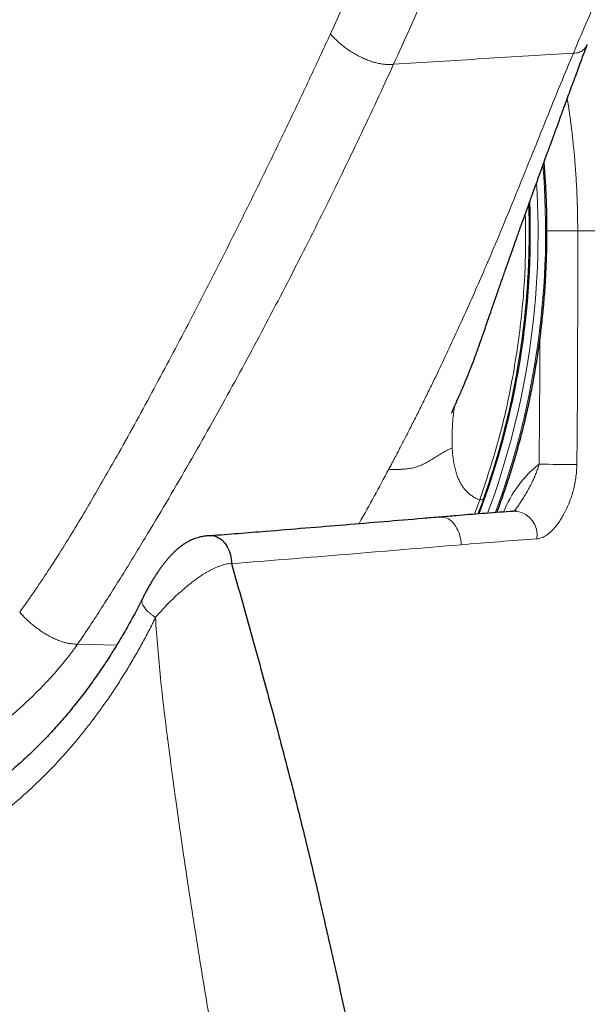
# Model space of a CAD drawing. Header units: millimetres. Extents: x 8 to 1329, y 12 to 1074.
# Tile 463 of 619: x 1092 to 1113, y 813 to 849. Entities that reach past the tile are written whole.
import ezdxf

# ---------------------------------------------------------------- set-up
doc = ezdxf.new("R2010")
doc.units = ezdxf.units.MM

msp = doc.modelspace()

# ---------------------------------------------------------------- linework, layer by layer
at = {"color": 252, "linetype": 'Continuous', "lineweight": 0}
for p, q in [((1112.3, 841.092), (1117.254, 841.092)), ((1108.478, 830.62), (1108.676, 831.151)), ((1093.807, 825.819), (1095.254, 825.785))]:
    msp.add_line(p, q, dxfattribs=at)
at = {"color": 7, "linetype": 'Continuous', "lineweight": 30}
msp.add_line((1110.031, 830.735), (1110.05, 830.736), dxfattribs=at)
at = {"color": 252, "linetype": 'Continuous', "lineweight": 0, "flags": 128}
msp.add_lwpolyline([(1107.214, 830.517), (1107.242, 830.518), (1107.298, 830.516), (1107.354, 830.508), (1107.41, 830.493), (1107.464, 830.472), (1107.518, 830.445), (1107.57, 830.411), (1107.621, 830.372), (1107.669, 830.327), (1107.715, 830.277), (1107.758, 830.222), (1107.798, 830.163), (1107.835, 830.099), (1107.869, 830.032), (1107.898, 829.961), (1107.924, 829.887), (1107.946, 829.811), (1107.964, 829.733), (1107.977, 829.654), (1107.985, 829.573), (1107.99, 829.493)], dxfattribs=at)
at = {"color": 252, "linetype": 'Continuous', "lineweight": 0}
for centre, radius, start, end in [((1081.277, 841.052), 29.836, 339.652, 4.7261), ((1081.128, 841.025), 29.706, 339.5724, 3.5533), ((1081.205, 841.006), 29.342, 339.2963, 2.2632), ((1113.698, 829.005), 4.477, 129.1788, 157.7137), ((1112.408, 903.995), 71.537, 268.76776, 269.88763), ((1109.879, 829.83), 0.922, 352.5654, 79.3117)]:
    msp.add_arc(centre, radius, start, end, dxfattribs=at)
for points, knots in [([(1103.154, 848.375), (1103.691, 849.555), (1104.764, 851.913), (1106.294, 855.366), (1107.767, 858.88), (1109.302, 862.537), (1110.948, 866.33), (1112.712, 870.216), (1114.591, 874.155), (1116.96, 878.874), (1119.897, 884.323), (1123.426, 890.45), (1127.25, 896.363), (1130.741, 901.327), (1133.649, 905.471), (1135.958, 908.79), (1138.237, 912.13), (1140.466, 915.499), (1142.611, 918.902), (1144.602, 922.306), (1146.331, 925.616), (1147.885, 928.73), (1149.283, 931.65), (1150.405, 934.113), (1151.274, 936.118), (1151.93, 937.704), (1152.483, 939.123), (1152.923, 940.346), (1153.228, 941.312), (1153.388, 941.9), (1153.408, 942.081), (1153.412, 942.116)], [0, 0, 0, 0, 0.0382, 0.076278, 0.114323, 0.15238, 0.190434, 0.228489, 0.266709, 0.304995, 0.365233, 0.425398, 0.485624, 0.545789, 0.579922, 0.614049, 0.64818, 0.6823, 0.716443, 0.750539, 0.783512, 0.813589, 0.843857, 0.874118, 0.894294, 0.914473, 0.934672, 0.954853, 0.975012, 0.99517, 1, 1, 1, 1]), ([(1112.139, 847.664), (1112.242, 847.907), (1112.448, 848.393), (1112.758, 849.113), (1113.066, 849.825), (1113.369, 850.529), (1113.662, 851.223), (1113.94, 851.908), (1114.194, 852.566), (1114.426, 853.198), (1114.636, 853.806), (1114.84, 854.412), (1115.042, 855.016), (1115.242, 855.619), (1115.496, 856.383), (1115.807, 857.309), (1116.178, 858.401), (1116.558, 859.504), (1116.948, 860.617), (1117.346, 861.741), (1117.753, 862.874), (1118.168, 864.015), (1118.591, 865.165), (1119.021, 866.322), (1119.457, 867.486), (1119.9, 868.656), (1120.376, 869.899), (1120.884, 871.215), (1121.426, 872.602), (1121.976, 873.992), (1122.485, 875.259), (1122.952, 876.404), (1123.373, 877.423), (1123.802, 878.445), (1124.24, 879.469), (1124.686, 880.495), (1125.144, 881.525), (1125.58, 882.484), (1125.991, 883.374), (1126.378, 884.192), (1126.772, 885.014), (1127.178, 885.839), (1127.595, 886.666), (1128.023, 887.495), (1128.486, 888.371), (1128.985, 889.293), (1129.523, 890.262), (1130.072, 891.23), (1130.633, 892.195), (1131.205, 893.158), (1131.821, 894.177), (1132.48, 895.252), (1133.183, 896.383), (1133.891, 897.513), (1134.758, 898.887), (1135.785, 900.505), (1136.972, 902.371), (1138.16, 904.24), (1139.346, 906.113), (1140.526, 907.99), (1141.697, 909.871), (1142.857, 911.757), (1143.89, 913.462), (1144.799, 914.984), (1145.586, 916.321), (1146.363, 917.662), (1147.127, 919.005), (1147.768, 920.152), (1148.291, 921.102), (1148.701, 921.855), (1149.107, 922.613), (1149.512, 923.381), (1149.914, 924.159), (1150.313, 924.947), (1150.686, 925.699), (1151.03, 926.409), (1151.346, 927.076), (1151.653, 927.738), (1151.951, 928.395), (1152.239, 929.046), (1152.512, 929.68), (1152.771, 930.294), (1153.017, 930.891), (1153.254, 931.481), (1153.483, 932.065), (1153.697, 932.624), (1153.896, 933.158), (1154.082, 933.666), (1154.26, 934.166), (1154.43, 934.655), (1154.593, 935.135), (1154.749, 935.604), (1154.893, 936.048), (1155.026, 936.469), (1155.149, 936.866), (1155.267, 937.252), (1155.379, 937.625), (1155.485, 937.987), (1155.589, 938.347), (1155.69, 938.704), (1155.787, 939.054), (1155.879, 939.385), (1155.966, 939.694), (1156.047, 939.98), (1156.124, 940.244), (1156.199, 940.495), (1156.273, 940.731), (1156.345, 940.953), (1156.413, 941.154), (1156.477, 941.333), (1156.538, 941.494), (1156.596, 941.635), (1156.647, 941.753), (1156.676, 941.811), (1156.69, 941.838)], [0, 0, 0, 0, 0.007333, 0.014667, 0.022, 0.029333, 0.036667, 0.044, 0.051333, 0.058055, 0.064778, 0.0715, 0.078222, 0.084944, 0.091667, 0.103671, 0.115675, 0.127679, 0.139682, 0.151686, 0.16369, 0.175695, 0.1877, 0.1997, 0.211705, 0.223721, 0.235732, 0.24984, 0.263889, 0.27792, 0.291963, 0.30218, 0.312397, 0.322611, 0.332826, 0.343042, 0.353258, 0.363473, 0.371499, 0.379525, 0.387553, 0.39558, 0.403606, 0.411631, 0.419657, 0.429021, 0.438386, 0.447751, 0.457115, 0.466478, 0.475842, 0.486879, 0.497914, 0.508946, 0.519981, 0.538137, 0.556322, 0.574514, 0.592703, 0.610889, 0.629073, 0.647258, 0.665446, 0.678249, 0.691049, 0.703844, 0.716668, 0.729466, 0.736604, 0.743738, 0.750914, 0.758181, 0.765576, 0.773079, 0.780647, 0.787051, 0.793449, 0.799832, 0.806203, 0.812564, 0.818918, 0.824904, 0.830888, 0.836873, 0.842863, 0.848861, 0.854317, 0.85977, 0.865221, 0.870671, 0.87612, 0.881569, 0.887019, 0.892018, 0.897015, 0.902001, 0.906986, 0.911981, 0.916996, 0.922488, 0.927972, 0.933412, 0.938772, 0.944031, 0.949213, 0.95435, 0.959984, 0.965634, 0.9713, 0.97698, 0.982669, 0.988709, 0.994748, 1, 1, 1, 1]), ([(1155.109, 941.554), (1155.11, 941.554), (1155.12, 941.556), (1155.132, 941.539), (1155.144, 941.499), (1155.144, 941.433), (1155.134, 941.343), (1155.114, 941.229), (1155.083, 941.095), (1155.043, 940.941), (1154.994, 940.765), (1154.934, 940.568), (1154.862, 940.345), (1154.779, 940.095), (1154.681, 939.815), (1154.573, 939.512), (1154.452, 939.186), (1154.321, 938.841), (1154.185, 938.488), (1154.044, 938.13), (1153.9, 937.77), (1153.749, 937.4), (1153.591, 937.018), (1153.41, 936.586), (1153.204, 936.101), (1152.971, 935.56), (1152.727, 935.001), (1152.472, 934.427), (1152.209, 933.842), (1151.939, 933.246), (1151.661, 932.642), (1151.374, 932.027), (1151.066, 931.372), (1150.735, 930.676), (1150.379, 929.939), (1150.015, 929.191), (1149.642, 928.434), (1149.261, 927.67), (1148.874, 926.9), (1148.492, 926.146), (1148.113, 925.407), (1147.737, 924.681), (1147.349, 923.942), (1146.947, 923.19), (1146.532, 922.425), (1146.029, 921.517), (1145.436, 920.476), (1144.744, 919.307), (1144.034, 918.146), (1143.31, 916.989), (1142.571, 915.836), (1141.821, 914.688), (1140.86, 913.244), (1139.682, 911.51), (1138.281, 909.489), (1136.865, 907.477), (1135.438, 905.474), (1134.006, 903.477), (1132.572, 901.483), (1131.314, 899.73), (1130.234, 898.214), (1129.333, 896.936), (1128.441, 895.655), (1127.562, 894.368), (1126.698, 893.074), (1125.855, 891.767), (1125.006, 890.404), (1124.153, 888.984), (1123.298, 887.505), (1122.47, 886.012), (1121.666, 884.509), (1120.884, 882.999), (1120.121, 881.483), (1119.375, 879.963), (1118.645, 878.44), (1117.93, 876.916), (1117.235, 875.399), (1116.557, 873.892), (1115.897, 872.398), (1115.253, 870.911), (1114.655, 869.508), (1114.102, 868.189), (1113.59, 866.951), (1113.087, 865.72), (1112.593, 864.499), (1112.109, 863.288), (1111.643, 862.114), (1111.194, 860.974), (1110.76, 859.869), (1110.332, 858.778), (1109.908, 857.7), (1109.446, 856.535), (1108.946, 855.286), (1108.401, 853.95), (1107.846, 852.618), (1107.279, 851.285), (1106.697, 849.948), (1106.103, 848.605), (1105.695, 847.705), (1105.49, 847.255)], [0, 0, 0, 0, 0.000278, 0.006223, 0.012167, 0.018112, 0.024058, 0.030007, 0.035619, 0.041223, 0.046822, 0.052419, 0.058019, 0.063966, 0.069927, 0.075907, 0.081903, 0.087876, 0.093779, 0.099235, 0.104579, 0.109856, 0.11511, 0.120386, 0.127139, 0.133902, 0.140647, 0.147392, 0.154139, 0.160767, 0.167395, 0.174019, 0.180641, 0.188201, 0.195768, 0.203336, 0.210898, 0.218447, 0.225976, 0.233479, 0.240355, 0.247277, 0.254293, 0.261442, 0.268707, 0.276035, 0.287256, 0.298404, 0.309535, 0.320692, 0.331846, 0.342996, 0.354146, 0.374056, 0.393969, 0.413881, 0.433791, 0.453696, 0.473608, 0.493555, 0.506307, 0.51906, 0.531809, 0.544557, 0.557306, 0.570055, 0.582804, 0.596828, 0.610851, 0.624876, 0.638899, 0.652922, 0.666946, 0.680971, 0.694996, 0.709017, 0.723039, 0.736823, 0.750608, 0.764352, 0.778034, 0.789623, 0.80122, 0.812826, 0.824429, 0.83603, 0.847632, 0.858571, 0.86951, 0.88045, 0.891389, 0.902328, 0.916281, 0.930234, 0.944187, 0.958141, 0.972094, 0.986047, 1, 1, 1, 1]), ([(1091.664, 826.995), (1091.856, 827.266), (1092.239, 827.808), (1092.792, 828.637), (1093.326, 829.476), (1093.844, 830.324), (1094.35, 831.178), (1094.844, 832.035), (1095.391, 833.001), (1095.988, 834.077), (1096.633, 835.264), (1097.267, 836.451), (1097.953, 837.756), (1098.687, 839.178), (1099.468, 840.717), (1100.234, 842.253), (1100.986, 843.789), (1101.723, 845.321), (1102.447, 846.85), (1102.918, 847.866), (1103.154, 848.375)], [0, 0, 0, 0, 0.0400621, 0.0800518, 0.1199886, 0.1600309, 0.2000918, 0.2400668, 0.2799611, 0.3349639, 0.390065, 0.4450419, 0.5000807, 0.5715148, 0.6428186, 0.7142856, 0.7857174, 0.8571568, 0.928516, 1, 1, 1, 1]), ([(1105.49, 847.255), (1105.452, 847.253), (1105.375, 847.248), (1105.253, 847.246), (1105.12, 847.255), (1104.976, 847.277), (1104.821, 847.313), (1104.657, 847.363), (1104.487, 847.426), (1104.314, 847.502), (1104.141, 847.59), (1103.97, 847.688), (1103.805, 847.794), (1103.652, 847.906), (1103.51, 848.022), (1103.381, 848.139), (1103.264, 848.257), (1103.19, 848.336), (1103.154, 848.375)], [0, 0, 0, 0, 0.056973, 0.115009, 0.174813, 0.236791, 0.301033, 0.3661, 0.432601, 0.499812, 0.566905, 0.634409, 0.700247, 0.763978, 0.825488, 0.884987, 0.942939, 1, 1, 1, 1]), ([(1112.654, 847.989), (1112.65, 847.979), (1112.637, 847.943), (1112.604, 847.888), (1112.555, 847.826), (1112.495, 847.772), (1112.425, 847.726), (1112.342, 847.692), (1112.246, 847.671), (1112.175, 847.667), (1112.139, 847.664)], [0, 0, 0, 0, 0.053893, 0.18905, 0.324228, 0.459271, 0.594447, 0.729829, 0.86478, 1, 1, 1, 1]), ([(1112.139, 847.664), (1111.984, 847.291), (1111.672, 846.546), (1111.212, 845.415), (1110.757, 844.283), (1110.302, 843.15), (1109.843, 842.021), (1109.379, 840.898), (1108.94, 839.863), (1108.526, 838.913), (1108.141, 838.048), (1107.749, 837.191), (1107.351, 836.34), (1107.007, 835.62), (1106.719, 835.031), (1106.494, 834.576), (1106.268, 834.124), (1106.082, 833.758), (1105.937, 833.476), (1105.836, 833.282), (1105.74, 833.095), (1105.657, 832.935), (1105.586, 832.8), (1105.524, 832.682), (1105.459, 832.558), (1105.387, 832.424), (1105.338, 832.331), (1105.311, 832.282)], [0, 0, 0, 0, 0.072336, 0.144631, 0.216973, 0.289295, 0.361677, 0.433765, 0.505625, 0.562071, 0.618564, 0.674572, 0.730184, 0.786115, 0.816892, 0.846996, 0.876615, 0.906831, 0.920168, 0.933203, 0.945698, 0.957633, 0.965153, 0.97294, 0.981203, 0.990153, 1, 1, 1, 1]), ([(1105.49, 847.255), (1106.597, 847.325), (1108.811, 847.465), (1111.03, 847.598), (1112.139, 847.664)], [0, 0, 0, 0, 0.5, 1, 1, 1, 1]), ([(1105.49, 847.255), (1105.285, 846.808), (1104.874, 845.913), (1104.238, 844.566), (1103.589, 843.216), (1102.925, 841.863), (1102.25, 840.516), (1101.565, 839.177), (1100.87, 837.845), (1100.16, 836.513), (1099.436, 835.183), (1098.698, 833.854), (1097.944, 832.528), (1097.176, 831.206), (1096.517, 830.098), (1095.974, 829.203), (1095.553, 828.518), (1095.126, 827.836), (1094.694, 827.158), (1094.259, 826.482), (1093.958, 826.04), (1093.807, 825.819)], [0, 0, 0, 0, 0.062719, 0.125441, 0.188163, 0.250882, 0.313603, 0.375205, 0.436804, 0.498402, 0.560001, 0.621602, 0.683204, 0.744799, 0.806393, 0.83866, 0.870931, 0.903203, 0.93547, 0.96773, 1, 1, 1, 1]), ([(1111.914, 845.99), (1111.928, 845.898), (1111.969, 845.644), (1112.028, 845.223), (1112.09, 844.727), (1112.144, 844.228), (1112.195, 843.677), (1112.24, 843.072), (1112.274, 842.414), (1112.296, 841.754), (1112.298, 841.313), (1112.3, 841.092)], [0, 0, 0, 0, 0.056893, 0.158569, 0.260713, 0.362869, 0.465013, 0.598467, 0.732037, 0.86596, 1, 1, 1, 1]), ([(1108.676, 831.151), (1108.906, 831.842), (1109.368, 833.226), (1109.87, 835.42), (1110.213, 837.68), (1110.388, 839.792), (1110.368, 841.14), (1110.36, 841.715)], [0, 0, 0, 0, 0.2092131, 0.4189557, 0.6304876, 0.842213, 1, 1, 1, 1]), ([(1111.162, 841.092), (1111.182, 841.092), (1111.239, 841.092), (1111.343, 841.092), (1111.469, 841.092), (1111.598, 841.092), (1111.727, 841.092), (1111.854, 841.092), (1111.977, 841.092), (1112.093, 841.092), (1112.203, 841.092), (1112.267, 841.092), (1112.3, 841.092)], [0, 0, 0, 0, 0.054559, 0.159608, 0.264657, 0.369706, 0.474755, 0.579804, 0.684853, 0.789902, 0.894951, 1, 1, 1, 1]), ([(1112.299, 841.092), (1112.299, 840.425), (1112.299, 839.206), (1112.298, 837.434), (1112.293, 835.775), (1112.285, 834.117), (1112.273, 833.012), (1112.268, 832.459)], [0, 0, 0, 0, 0.231658, 0.423738, 0.615819, 0.807907, 1, 1, 1, 1]), ([(1110.87, 832.475), (1110.877, 833.193), (1110.891, 834.629), (1110.898, 836.161), (1110.899, 836.976), (1110.899, 837.072)], [0, 0, 0, 0, 0.468621, 0.937262, 1, 1, 1, 1]), ([(1107.657, 833.068), (1107.655, 833.159), (1107.65, 833.353), (1107.656, 833.658), (1107.671, 833.978), (1107.698, 834.292), (1107.725, 834.497), (1107.737, 834.595)], [0, 0, 0, 0, 0.181698, 0.390629, 0.605622, 0.811414, 1, 1, 1, 1]), ([(1105.311, 832.282), (1105.376, 832.28), (1105.505, 832.277), (1105.695, 832.277), (1105.879, 832.286), (1106.054, 832.305), (1106.219, 832.337), (1106.374, 832.38), (1106.518, 832.434), (1106.668, 832.504), (1106.822, 832.591), (1106.982, 832.692), (1107.14, 832.796), (1107.301, 832.897), (1107.47, 832.991), (1107.595, 833.043), (1107.657, 833.068)], [0, 0, 0, 0, 0.062484, 0.125056, 0.187563, 0.250008, 0.312528, 0.375045, 0.437537, 0.49998, 0.583291, 0.666732, 0.749968, 0.833304, 0.916749, 1, 1, 1, 1]), ([(1107.657, 833.068), (1107.661, 832.999), (1107.67, 832.859), (1107.694, 832.655), (1107.727, 832.455), (1107.772, 832.262), (1107.829, 832.076), (1107.893, 831.914), (1107.963, 831.774), (1108.034, 831.656), (1108.115, 831.546), (1108.206, 831.445), (1108.308, 831.354), (1108.421, 831.274), (1108.543, 831.205), (1108.632, 831.169), (1108.676, 831.151)], [0, 0, 0, 0, 0.08386, 0.167523, 0.250997, 0.334333, 0.417586, 0.500665, 0.562827, 0.624884, 0.686907, 0.749021, 0.811403, 0.874116, 0.937029, 1, 1, 1, 1]), ([(1104.204, 830.265), (1104.211, 830.277), (1104.406, 830.617), (1104.777, 831.288), (1105.133, 831.951), (1105.311, 832.282)], [0, 0, 0, 0, 0.018711, 0.509345, 1, 1, 1, 1]), ([(1110.119, 830.962), (1110.13, 830.977), (1110.171, 831.039), (1110.246, 831.156), (1110.342, 831.312), (1110.438, 831.477), (1110.531, 831.644), (1110.616, 831.81), (1110.693, 831.975), (1110.761, 832.139), (1110.822, 832.305), (1110.854, 832.418), (1110.87, 832.475)], [0, 0, 0, 0, 0.0330857, 0.1311298, 0.242808, 0.3546171, 0.4668581, 0.5792731, 0.6836467, 0.7882686, 0.8938923, 1, 1, 1, 1]), ([(1112.268, 832.459), (1112.265, 832.374), (1112.26, 832.203), (1112.229, 831.949), (1112.185, 831.698), (1112.126, 831.458), (1112.055, 831.228), (1111.972, 831.008), (1111.879, 830.797), (1111.78, 830.606), (1111.678, 830.433), (1111.573, 830.279), (1111.461, 830.135), (1111.351, 830.015), (1111.243, 829.916), (1111.141, 829.839), (1111.044, 829.782), (1110.954, 829.744), (1110.874, 829.72), (1110.82, 829.714), (1110.793, 829.711)], [0, 0, 0, 0, 0.069929, 0.140136, 0.210388, 0.280378, 0.347269, 0.414341, 0.48142, 0.548319, 0.605347, 0.662524, 0.71964, 0.776583, 0.820349, 0.864178, 0.907868, 0.938567, 0.969327, 1, 1, 1, 1]), ([(1108.833, 831.209), (1108.83, 831.201), (1108.823, 831.184), (1108.78, 831.159), (1108.717, 831.154), (1108.676, 831.151)], [0, 0, 0, 0, 0.208035, 0.485382, 1, 1, 1, 1]), ([(1110.793, 829.711), (1110.326, 829.677), (1109.391, 829.609), (1108.457, 829.531), (1107.99, 829.493)], [0, 0, 0, 0, 0.4999946, 1, 1, 1, 1]), ([(1107.99, 829.493), (1106.575, 829.373), (1103.745, 829.134), (1100.914, 828.907), (1099.499, 828.793)], [0, 0, 0, 0, 0.499999, 1, 1, 1, 1]), ([(1111.448, 786.979), (1111.526, 787.411), (1111.684, 788.282), (1111.913, 789.605), (1112.141, 790.956), (1112.366, 792.335), (1112.587, 793.733), (1112.803, 795.15), (1113.016, 796.585), (1113.225, 798.046), (1113.431, 799.534), (1113.634, 801.049), (1113.835, 802.591), (1114.032, 804.161), (1114.18, 805.375), (1114.282, 806.224), (1114.338, 806.701), (1114.394, 807.18), (1114.449, 807.656), (1114.502, 808.112), (1114.611, 809.068), (1114.772, 810.512), (1114.983, 812.471), (1115.188, 814.429), (1115.361, 816.136), (1115.504, 817.587), (1115.619, 818.774), (1115.733, 819.958), (1115.838, 821.087), (1115.936, 822.157), (1116.026, 823.167), (1116.113, 824.169), (1116.196, 825.172), (1116.278, 826.188), (1116.359, 827.222), (1116.44, 828.272), (1116.492, 828.978), (1116.518, 829.334)], [0, 0, 0, 0, 0.031106, 0.062817, 0.095142, 0.128076, 0.161613, 0.195133, 0.229226, 0.263893, 0.299143, 0.334986, 0.371433, 0.408494, 0.446177, 0.45735, 0.468577, 0.47986, 0.491196, 0.502244, 0.51207, 0.558715, 0.604195, 0.650195, 0.696747, 0.724451, 0.752379, 0.780316, 0.807775, 0.831878, 0.855584, 0.878894, 0.902317, 0.926139, 0.95036, 0.974979, 1, 1, 1, 1]), ([(1099.501, 828.8), (1099.464, 828.798), (1099.389, 828.794), (1099.275, 828.773), (1099.154, 828.739), (1099.036, 828.697), (1098.922, 828.651), (1098.82, 828.605), (1098.724, 828.557), (1098.634, 828.508), (1098.543, 828.456), (1098.435, 828.391), (1098.311, 828.309), (1098.172, 828.21), (1098.033, 828.104), (1097.904, 828), (1097.784, 827.9), (1097.673, 827.805), (1097.563, 827.709), (1097.455, 827.611), (1097.349, 827.511), (1097.245, 827.41), (1097.143, 827.307), (1097.013, 827.171), (1096.858, 827.003), (1096.742, 826.872), (1096.683, 826.806)], [0, 0, 0, 0, 0.040913, 0.082075, 0.124132, 0.166532, 0.201524, 0.236515, 0.265096, 0.293679, 0.32249, 0.351302, 0.396042, 0.441082, 0.486887, 0.532892, 0.571364, 0.609999, 0.648636, 0.687429, 0.7269, 0.766445, 0.806135, 0.846043, 0.922868, 1, 1, 1, 1]), ([(1096.204, 827.494), (1096.199, 827.486), (1096.187, 827.462), (1096.181, 827.417), (1096.186, 827.358), (1096.206, 827.294), (1096.24, 827.227), (1096.286, 827.157), (1096.345, 827.085), (1096.416, 827.013), (1096.497, 826.941), (1096.587, 826.871), (1096.653, 826.826), (1096.686, 826.804)], [0, 0, 0, 0, 0.050938, 0.145845, 0.240751, 0.335657, 0.430563, 0.525469, 0.620375, 0.715282, 0.810188, 0.905094, 1, 1, 1, 1]), ([(1068.434, 826.806), (1068.675, 825.835), (1069.16, 823.887), (1070.019, 821.017), (1070.996, 818.192), (1072.063, 815.421), (1073.202, 812.7), (1074.397, 810.022), (1075.969, 806.655), (1077.95, 802.627), (1080.338, 797.939), (1082.712, 793.32), (1085.033, 788.745), (1087.287, 784.203), (1089.468, 779.657), (1091.555, 775.1), (1093.54, 770.522), (1095.432, 765.918), (1096.617, 762.819), (1097.209, 761.271)], [0, 0, 0, 0, 0.041666, 0.08362, 0.125344, 0.166846, 0.208132, 0.249198, 0.290036, 0.364316, 0.437865, 0.510892, 0.582029, 0.652781, 0.723065, 0.792792, 0.862063, 0.931112, 1, 1, 1, 1]), ([(1096.686, 826.804), (1096.605, 826.638), (1096.443, 826.307), (1096.183, 825.823), (1095.914, 825.348), (1095.636, 824.881), (1095.351, 824.424), (1095.057, 823.976), (1094.755, 823.539), (1094.442, 823.11), (1094.12, 822.692), (1093.79, 822.283), (1093.44, 821.873), (1093.07, 821.463), (1092.679, 821.054), (1092.28, 820.661), (1091.873, 820.285), (1091.447, 819.914), (1091.002, 819.552), (1090.537, 819.2), (1090.065, 818.869), (1089.624, 818.582), (1089.217, 818.336), (1088.846, 818.126), (1088.448, 817.916), (1088.023, 817.709), (1087.57, 817.508), (1087.114, 817.324), (1086.655, 817.159), (1086.197, 817.012), (1085.742, 816.885), (1085.29, 816.776), (1084.836, 816.684), (1084.381, 816.61), (1083.907, 816.549), (1083.415, 816.507), (1082.929, 816.485), (1082.467, 816.481), (1082.029, 816.494), (1081.592, 816.522), (1081.137, 816.568), (1080.666, 816.633), (1080.179, 816.721), (1079.677, 816.831), (1079.161, 816.967), (1078.631, 817.13), (1078.138, 817.306), (1077.681, 817.488), (1077.26, 817.672), (1076.827, 817.878), (1076.384, 818.108), (1075.931, 818.364), (1075.483, 818.638), (1075.04, 818.929), (1074.592, 819.246), (1074.138, 819.591), (1073.68, 819.965), (1073.23, 820.359), (1072.785, 820.775), (1072.346, 821.214), (1071.913, 821.675), (1071.512, 822.132), (1071.14, 822.58), (1070.797, 823.017), (1070.46, 823.469), (1070.129, 823.937), (1069.805, 824.42), (1069.501, 824.9), (1069.214, 825.374), (1068.947, 825.84), (1068.687, 826.316), (1068.52, 826.643), (1068.437, 826.806)], [0, 0, 0, 0, 0.013023, 0.026046, 0.039144, 0.052247, 0.065348, 0.078446, 0.091615, 0.104784, 0.1181, 0.131419, 0.144735, 0.159463, 0.174199, 0.188938, 0.203675, 0.218402, 0.234384, 0.250373, 0.266363, 0.282344, 0.294479, 0.306615, 0.31875, 0.333111, 0.347479, 0.361851, 0.376219, 0.39058, 0.40445, 0.418329, 0.432209, 0.446087, 0.459958, 0.475396, 0.490833, 0.504082, 0.517334, 0.530587, 0.543836, 0.558696, 0.573559, 0.58842, 0.604817, 0.621219, 0.637616, 0.650939, 0.664264, 0.677586, 0.692318, 0.707059, 0.721802, 0.736542, 0.751274, 0.767258, 0.783249, 0.79924, 0.815223, 0.831586, 0.847953, 0.864316, 0.878252, 0.892191, 0.906127, 0.920318, 0.934513, 0.948705, 0.961528, 0.974355, 0.98718, 1, 1, 1, 1]), ([(1093.807, 825.819), (1093.77, 825.82), (1093.694, 825.822), (1093.576, 825.831), (1093.45, 825.85), (1093.315, 825.882), (1093.171, 825.927), (1093.02, 825.987), (1092.863, 826.06), (1092.705, 826.144), (1092.549, 826.238), (1092.396, 826.34), (1092.25, 826.446), (1092.114, 826.556), (1091.988, 826.667), (1091.872, 826.777), (1091.765, 826.886), (1091.698, 826.959), (1091.664, 826.995)], [0, 0, 0, 0, 0.057212, 0.115057, 0.174052, 0.234648, 0.297147, 0.361599, 0.427755, 0.495091, 0.562888, 0.630345, 0.696692, 0.761312, 0.823831, 0.884189, 0.942678, 1, 1, 1, 1]), ([(1105.488, 762.523), (1105.392, 764.039), (1105.201, 767.074), (1104.787, 771.58), (1104.287, 776.062), (1103.719, 780.526), (1103.105, 784.981), (1102.451, 789.433), (1101.814, 793.559), (1101.2, 797.366), (1100.614, 800.867), (1100.001, 804.402), (1099.366, 807.985), (1098.828, 811.093), (1098.393, 813.711), (1098.057, 815.819), (1097.732, 817.957), (1097.422, 820.126), (1097.131, 822.329), (1096.855, 824.555), (1096.74, 826.057), (1096.683, 826.805)], [0, 0, 0, 0, 0.068764, 0.137701, 0.206956, 0.27672, 0.34705, 0.417837, 0.489003, 0.544762, 0.600801, 0.657226, 0.714087, 0.771373, 0.803709, 0.836178, 0.86878, 0.901515, 0.934395, 0.967352, 1, 1, 1, 1]), ([(1081.968, 819.515), (1082.085, 819.51), (1082.453, 819.494), (1083.075, 819.52), (1083.833, 819.595), (1084.592, 819.726), (1085.347, 819.908), (1086.106, 820.143), (1086.871, 820.427), (1087.636, 820.762), (1088.397, 821.144), (1089.149, 821.573), (1089.889, 822.047), (1090.612, 822.567), (1091.267, 823.093), (1091.857, 823.616), (1092.385, 824.126), (1092.89, 824.663), (1093.37, 825.225), (1093.661, 825.621), (1093.807, 825.819)], [0, 0, 0, 0, 0.028128, 0.088867, 0.149609, 0.210353, 0.271098, 0.331835, 0.39257, 0.453313, 0.514059, 0.574803, 0.635544, 0.696282, 0.757018, 0.805619, 0.854224, 0.902819, 0.951403, 1, 1, 1, 1])]:
    msp.add_open_spline(points, degree=3, knots=knots, dxfattribs=at)
at = {"color": 7, "linetype": 'Continuous', "lineweight": 30}
for points, knots in [([(1107.638, 834.364), (1107.638, 834.364), (1107.637, 834.361), (1107.639, 834.367), (1107.642, 834.374), (1107.647, 834.387), (1107.656, 834.407), (1107.667, 834.434), (1107.68, 834.465), (1107.693, 834.495), (1107.706, 834.525), (1107.719, 834.554), (1107.734, 834.586), (1107.749, 834.622), (1107.766, 834.659), (1107.788, 834.707), (1107.816, 834.77), (1107.852, 834.85), (1107.887, 834.93), (1107.92, 835.003), (1107.945, 835.06), (1107.966, 835.108), (1107.985, 835.151), (1108.004, 835.195), (1108.025, 835.245), (1108.057, 835.318), (1108.1, 835.419), (1108.154, 835.548), (1108.242, 835.763), (1108.358, 836.058), (1108.48, 836.381), (1108.581, 836.655), (1108.664, 836.886), (1108.75, 837.129), (1108.839, 837.386), (1108.932, 837.655), (1109.014, 837.894), (1109.085, 838.098), (1109.141, 838.262), (1109.196, 838.421), (1109.247, 838.567), (1109.291, 838.696), (1109.327, 838.797), (1109.354, 838.875), (1109.374, 838.933), (1109.391, 838.982), (1109.406, 839.024), (1109.418, 839.059), (1109.43, 839.093), (1109.444, 839.133), (1109.462, 839.187), (1109.486, 839.253), (1109.514, 839.333), (1109.545, 839.424), (1109.579, 839.519), (1109.613, 839.615), (1109.65, 839.722), (1109.692, 839.839), (1109.737, 839.967), (1109.781, 840.092), (1109.826, 840.22), (1109.871, 840.346), (1109.913, 840.465), (1109.952, 840.575), (1109.991, 840.686), (1110.038, 840.818), (1110.094, 840.973), (1110.157, 841.15), (1110.209, 841.295), (1110.249, 841.406), (1110.276, 841.481), (1110.304, 841.558), (1110.332, 841.637), (1110.361, 841.717), (1110.389, 841.797), (1110.416, 841.87), (1110.439, 841.934), (1110.458, 841.987), (1110.473, 842.027), (1110.484, 842.059), (1110.495, 842.089), (1110.507, 842.123), (1110.526, 842.174), (1110.551, 842.245), (1110.585, 842.339), (1110.625, 842.448), (1110.668, 842.569), (1110.729, 842.737), (1110.807, 842.95), (1110.885, 843.167), (1110.95, 843.344), (1110.999, 843.481), (1111.05, 843.619), (1111.1, 843.758), (1111.149, 843.892), (1111.194, 844.017), (1111.235, 844.128), (1111.271, 844.227), (1111.302, 844.313), (1111.329, 844.387), (1111.353, 844.452), (1111.378, 844.522), (1111.407, 844.602), (1111.443, 844.699), (1111.482, 844.807), (1111.525, 844.926), (1111.572, 845.055), (1111.625, 845.199), (1111.682, 845.356), (1111.743, 845.523), (1111.819, 845.732), (1111.911, 845.983), (1112.02, 846.28), (1112.135, 846.593), (1112.256, 846.92), (1112.382, 847.263), (1112.515, 847.621), (1112.607, 847.863), (1112.654, 847.987)], [0, 0, 0, 0, 0.000005, 0.003382, 0.005817, 0.008128, 0.011082, 0.014859, 0.018854, 0.022775, 0.025776, 0.028685, 0.031868, 0.035313, 0.038776, 0.042172, 0.048309, 0.055001, 0.062415, 0.067972, 0.072562, 0.076184, 0.079199, 0.082548, 0.086282, 0.090402, 0.09896, 0.108805, 0.119032, 0.145956, 0.172229, 0.187594, 0.203604, 0.220535, 0.238377, 0.257118, 0.27674, 0.288105, 0.299734, 0.311165, 0.321414, 0.330452, 0.338282, 0.342874, 0.34692, 0.350419, 0.353371, 0.355777, 0.357824, 0.360655, 0.364462, 0.369244, 0.375001, 0.38171, 0.388677, 0.395587, 0.402439, 0.411766, 0.420984, 0.430093, 0.438931, 0.448761, 0.457379, 0.464876, 0.472734, 0.481469, 0.49374, 0.506612, 0.520181, 0.525511, 0.530975, 0.536572, 0.542304, 0.548171, 0.554154, 0.559606, 0.5642, 0.568092, 0.571043, 0.573062, 0.57503, 0.577514, 0.580514, 0.586092, 0.592876, 0.600863, 0.609825, 0.618965, 0.637243, 0.65595, 0.665659, 0.67548, 0.685413, 0.695459, 0.705291, 0.714225, 0.722239, 0.729318, 0.73548, 0.740725, 0.745146, 0.749558, 0.755603, 0.762359, 0.77039, 0.77864, 0.787909, 0.798196, 0.809502, 0.82159, 0.834171, 0.854378, 0.875739, 0.898258, 0.921943, 0.946797, 0.972818, 1, 1, 1, 1]), ([(1109.304, 830.682), (1109.337, 830.768), (1109.409, 830.959), (1109.516, 831.256), (1109.627, 831.576), (1109.734, 831.897), (1109.838, 832.221), (1109.938, 832.547), (1110.034, 832.876), (1110.126, 833.206), (1110.214, 833.539), (1110.299, 833.874), (1110.38, 834.21), (1110.457, 834.549), (1110.53, 834.889), (1110.599, 835.23), (1110.664, 835.573), (1110.725, 835.918), (1110.782, 836.264), (1110.836, 836.611), (1110.885, 836.959), (1110.93, 837.309), (1110.972, 837.659), (1111.009, 838.011), (1111.042, 838.363), (1111.072, 838.716), (1111.097, 839.069), (1111.118, 839.423), (1111.135, 839.777), (1111.148, 840.132), (1111.157, 840.487), (1111.162, 840.842), (1111.163, 841.197), (1111.159, 841.553), (1111.152, 841.908), (1111.141, 842.263), (1111.125, 842.617), (1111.106, 842.971), (1111.083, 843.312), (1111.065, 843.535), (1111.057, 843.64)], [0, 0, 0, 0, 0.02179, 0.048309, 0.074828, 0.101347, 0.127866, 0.154384, 0.180902, 0.20742, 0.233937, 0.260454, 0.286971, 0.313488, 0.340005, 0.366521, 0.393037, 0.419553, 0.446069, 0.472584, 0.4991, 0.525615, 0.55213, 0.578645, 0.60516, 0.631674, 0.658189, 0.684703, 0.711218, 0.737732, 0.764246, 0.79076, 0.817275, 0.843789, 0.870303, 0.896818, 0.923332, 0.949847, 0.976361, 1, 1, 1, 1]), ([(1108.828, 831.211), (1108.883, 831.366), (1108.99, 831.672), (1109.139, 832.127), (1109.277, 832.57), (1109.402, 832.999), (1109.516, 833.414), (1109.62, 833.815), (1109.718, 834.212), (1109.808, 834.605), (1109.892, 834.993), (1109.966, 835.36), (1110.031, 835.708), (1110.089, 836.035), (1110.139, 836.341), (1110.183, 836.626), (1110.222, 836.892), (1110.256, 837.144), (1110.298, 837.472), (1110.346, 837.884), (1110.399, 838.428), (1110.447, 839.028), (1110.485, 839.683), (1110.509, 840.344), (1110.517, 841.009), (1110.514, 841.594), (1110.502, 841.956), (1110.497, 842.096)], [0, 0, 0, 0, 0.04624, 0.090785, 0.133646, 0.174834, 0.214356, 0.252219, 0.288427, 0.326349, 0.362275, 0.396205, 0.428138, 0.458072, 0.486001, 0.511922, 0.535829, 0.558144, 0.580444, 0.624632, 0.669144, 0.727017, 0.785378, 0.844275, 0.903429, 0.962574, 1, 1, 1, 1]), ([(1108.621, 830.631), (1108.63, 830.655), (1108.671, 830.759), (1108.743, 830.951), (1108.804, 831.121), (1108.836, 831.208)], [0, 0, 0, 0, 0.125479, 0.546517, 1, 1, 1, 1]), ([(1110.031, 830.736), (1109.954, 830.73), (1109.533, 830.701), (1108.791, 830.645), (1107.929, 830.578), (1107.411, 830.533), (1107.214, 830.517)], [0, 0, 0, 0, 0.0822842, 0.4489409, 0.7900205, 1, 1, 1, 1]), ([(1110.12, 830.961), (1110.118, 830.958), (1110.103, 830.934), (1110.074, 830.894), (1110.035, 830.842), (1109.996, 830.797), (1109.964, 830.762), (1109.941, 830.74), (1109.932, 830.731), (1109.929, 830.728)], [0, 0, 0, 0, 0.027483, 0.237768, 0.439655, 0.634567, 0.824139, 0.933633, 1, 1, 1, 1]), ([(1107.214, 830.517), (1107, 830.499), (1105.829, 830.399), (1103.679, 830.22), (1101.065, 830.007), (1099.408, 829.875), (1098.729, 829.821)], [0, 0, 0, 0, 0.07558, 0.414285, 0.760008, 1, 1, 1, 1]), ([(1098.749, 829.827), (1098.739, 829.826), (1098.715, 829.825), (1098.671, 829.823), (1098.616, 829.82), (1098.55, 829.814), (1098.473, 829.804), (1098.393, 829.79), (1098.316, 829.773), (1098.238, 829.752), (1098.154, 829.724), (1098.063, 829.689), (1097.972, 829.649), (1097.883, 829.604), (1097.796, 829.553), (1097.713, 829.5), (1097.632, 829.442), (1097.552, 829.379), (1097.472, 829.311), (1097.393, 829.239), (1097.316, 829.162), (1097.239, 829.081), (1097.161, 828.994), (1097.082, 828.902), (1097.003, 828.804), (1096.926, 828.702), (1096.85, 828.597), (1096.774, 828.489), (1096.7, 828.377), (1096.626, 828.261), (1096.551, 828.138), (1096.476, 828.01), (1096.4, 827.876), (1096.326, 827.74), (1096.258, 827.612), (1096.217, 827.531), (1096.2, 827.496)], [0, 0, 0, 0, 0.011207, 0.025389, 0.042192, 0.061942, 0.084635, 0.109695, 0.130461, 0.150277, 0.177052, 0.204053, 0.231296, 0.258642, 0.285973, 0.313217, 0.338918, 0.366633, 0.394527, 0.422967, 0.451982, 0.481621, 0.511974, 0.544889, 0.57814, 0.61199, 0.646524, 0.681831, 0.717995, 0.755095, 0.79376, 0.835413, 0.87801, 0.92161, 0.966212, 1, 1, 1, 1]), ([(1098.729, 829.819), (1098.731, 829.82), (1098.805, 829.844), (1098.964, 829.792), (1099.177, 829.658), (1099.35, 829.421), (1099.47, 829.123), (1099.489, 828.903), (1099.499, 828.793)], [0, 0, 0, 0, 0.004324, 0.203459, 0.402594, 0.601729, 0.800865, 1, 1, 1, 1]), ([(1099.498, 828.797), (1099.766, 827.841), (1100.296, 825.956), (1101.056, 823.178), (1101.626, 821.006), (1102.027, 819.417), (1102.279, 818.39), (1102.522, 817.375), (1102.743, 816.423), (1102.936, 815.567), (1103.378, 813.608), (1103.898, 811.309), (1104.41, 808.983), (1104.613, 808.048), (1104.688, 807.702), (1104.711, 807.594), (1104.734, 807.487), (1104.758, 807.379), (1104.781, 807.271), (1104.815, 807.106), (1104.88, 806.852), (1104.984, 806.497), (1105.071, 806.214), (1105.127, 806.035), (1105.147, 805.973), (1105.167, 805.91), (1105.187, 805.846), (1105.208, 805.78), (1105.36, 805.309), (1105.628, 804.464), (1105.981, 803.315), (1106.237, 802.458), (1106.388, 801.94), (1106.451, 801.721), (1106.478, 801.626), (1106.49, 801.585), (1106.495, 801.567), (1106.498, 801.559), (1106.499, 801.556), (1106.499, 801.554), (1106.755, 800.66), (1107.238, 798.917), (1107.897, 796.358), (1108.472, 793.928), (1108.971, 791.629), (1109.399, 789.474), (1109.762, 787.461), (1110.065, 785.589), (1110.317, 783.842), (1110.452, 782.714), (1110.516, 782.172)], [0, 0, 0, 0, 0.060042, 0.118503, 0.175298, 0.19714, 0.218711, 0.240009, 0.261033, 0.278594, 0.293724, 0.384317, 0.424078, 0.441555, 0.443844, 0.446131, 0.448419, 0.450707, 0.452994, 0.455281, 0.461197, 0.469514, 0.478822, 0.480179, 0.481567, 0.482988, 0.48444, 0.485924, 0.48744, 0.516296, 0.543012, 0.564768, 0.573823, 0.577708, 0.579398, 0.580138, 0.580462, 0.580605, 0.580668, 0.580696, 0.580717, 0.640388, 0.696747, 0.749858, 0.799745, 0.846428, 0.889193, 0.928988, 0.965902, 1, 1, 1, 1]), ([(1096.202, 827.496), (1096.182, 827.457), (1096.115, 827.32), (1095.994, 827.087), (1095.838, 826.797), (1095.68, 826.51), (1095.519, 826.228), (1095.356, 825.953), (1095.191, 825.681), (1095.023, 825.413), (1094.852, 825.148), (1094.678, 824.888), (1094.501, 824.631), (1094.322, 824.379), (1094.139, 824.131), (1093.954, 823.886), (1093.766, 823.646), (1093.576, 823.411), (1093.383, 823.18), (1093.188, 822.953), (1092.991, 822.732), (1092.792, 822.514), (1092.59, 822.301), (1092.385, 822.093), (1092.178, 821.889), (1091.969, 821.689), (1091.757, 821.494), (1091.543, 821.304), (1091.328, 821.118), (1091.11, 820.938), (1090.891, 820.762), (1090.67, 820.592), (1090.447, 820.426), (1090.222, 820.266), (1089.996, 820.11), (1089.768, 819.96), (1089.538, 819.815), (1089.307, 819.675), (1089.075, 819.54), (1088.841, 819.411), (1088.606, 819.287), (1088.37, 819.168), (1088.133, 819.055), (1087.895, 818.947), (1087.655, 818.845), (1087.414, 818.748), (1087.171, 818.656), (1086.927, 818.569), (1086.682, 818.488), (1086.436, 818.413), (1086.189, 818.343), (1085.941, 818.278), (1085.693, 818.219), (1085.443, 818.166), (1085.193, 818.119), (1084.943, 818.077), (1084.692, 818.041), (1084.441, 818.01), (1084.189, 817.986), (1083.938, 817.967), (1083.696, 817.954), (1083.538, 817.95), (1083.464, 817.948)], [0, 0, 0, 0, 0.006577, 0.023381, 0.04031, 0.057342, 0.074076, 0.090765, 0.107456, 0.124148, 0.140843, 0.157543, 0.174248, 0.19096, 0.20768, 0.22441, 0.241131, 0.257851, 0.274547, 0.291234, 0.30792, 0.324609, 0.341309, 0.358026, 0.374768, 0.39154, 0.408351, 0.42514, 0.44193, 0.458731, 0.475543, 0.492365, 0.509196, 0.526038, 0.542888, 0.559749, 0.576618, 0.593496, 0.610366, 0.62723, 0.644092, 0.660958, 0.677833, 0.694724, 0.711638, 0.728582, 0.74556, 0.762581, 0.779647, 0.796652, 0.813712, 0.830791, 0.847886, 0.864996, 0.882116, 0.899243, 0.916376, 0.933511, 0.950644, 0.967755, 0.984891, 1, 1, 1, 1])]:
    msp.add_open_spline(points, degree=3, knots=knots, dxfattribs=at)

doc.saveas('drawing.dxf')
